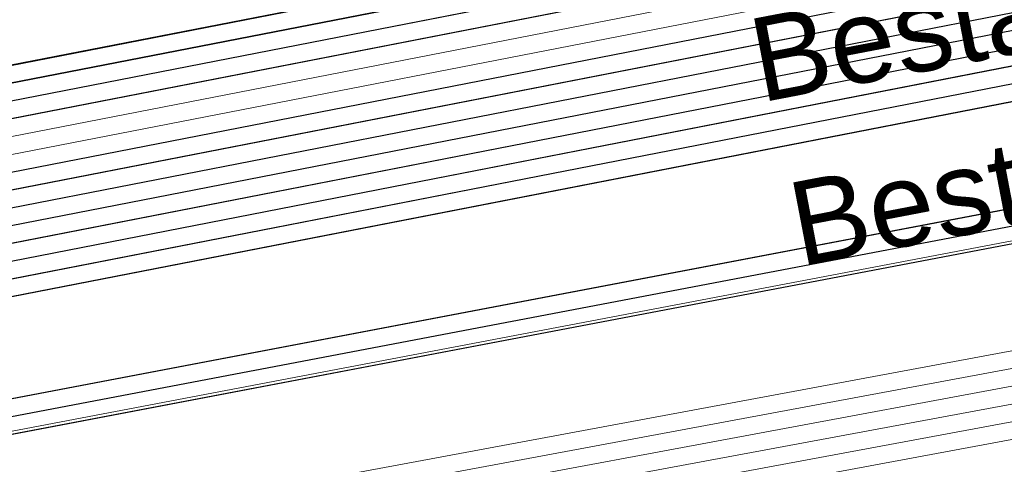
# Model space of a CAD drawing. Header units: metres. Extents: x -502 to 161, y -108 to 174.
# Tile 417 of 656: x -109.01 to -106.19, y -24.93 to -23.66. Entities that reach past the tile are written whole.
import ezdxf

# ---------------------------------------------------------------- set-up
doc = ezdxf.new("R2010")
doc.units = ezdxf.units.M
doc.header["$LTSCALE"] = 0.1
for name, color, linetype in [('BRI31-005.05-5p02-Koordinierung Lageplan 4. BA ZOB West 2022-06-15', 7, 'Continuous'), ('BRI31-005.06-5f07-Koordinierung Lageplan 4. BA ZOB Fernbusbahnh', 7, 'Continuous'), ('BRI32-005.02-5f05-Koordinierung Schemaplan 4 BA ZOB Teilbereich', 7, 'Continuous'), ('BRI32-005.03-5f06-Koordinierung Schemaplan 4 BA ZOB Teilbereich 2 Ost - Bahnhofsallee 2023-01-21', 7, 'Continuous')]:
    doc.layers.add(name, color=color, linetype=linetype)
doc.styles.add('Arial', font='arial.ttf')

msp = doc.modelspace()

# ---------------------------------------------------------------- linework, layer by layer
at = {"layer": 'BRI31-005.05-5p02-Koordinierung Lageplan 4. BA ZOB West 2022-06-15', "color": 190, "linetype": 'Continuous', "lineweight": 35, "true_color": 0x7f00ff, "transparency": 33554687, "flags": 128}
for points in [[(-55.7007, -13.3634), (-59.4327, -13.9934), (-61.4087, -14.3464), (-62.2647, -14.4984), (-62.6667, -14.5974), (-62.8907, -14.7334), (-63.5967, -15.2334), (-64.4177, -15.8004), (-64.8657, -15.8864), (-69.7037, -16.7484), (-75.4637, -17.6884), (-81.7337, -18.6534), (-88.9077, -20.0034), (-93.6827, -20.7334), (-98.9647, -21.6334), (-104.5957, -22.9234), (-121.8907, -26.2934), (-126.8117, -27.2034), (-150.4477, -31.7134), (-157.1307, -33.0134), (-162.7687, -32.1234), (-174.7807, -30.4434), (-178.1477, -29.6134), (-179.1357, -29.4334)], [(-93.6747, -20.7824), (-98.9547, -21.6824), (-104.5847, -22.9724), (-121.8807, -26.3424), (-126.8027, -27.2524), (-150.4387, -31.7624), (-150.7407, -31.8214), (-157.1297, -33.0644), (-162.7757, -32.1724), (-174.7877, -30.4934), (-178.1567, -29.6624), (-179.1357, -29.4844)]]:
    msp.add_lwpolyline(points, dxfattribs=at)
at = {"layer": 'BRI31-005.05-5p02-Koordinierung Lageplan 4. BA ZOB West 2022-06-15', "color": 250, "linetype": 'Continuous', "lineweight": 25, "true_color": 0x333333, "transparency": 33554687, "flags": 128}
for points in [[(-179.1357, -29.7394), (-178.2047, -29.9074), (-176.5237, -30.3244), (-174.8367, -30.8434), (-162.8247, -32.5154), (-157.1227, -33.4214), (-150.6707, -32.1644), (-150.3757, -32.1054), (-126.7397, -27.5954), (-121.8107, -26.6854), (-104.5117, -23.3154), (-93.6067, -21.1744), (-88.8337, -20.4444), (-81.6527, -19.0944), (-75.3827, -18.1294), (-69.6317, -17.1894), (-64.2647, -16.2324), (-63.2977, -15.6984), (-62.6077, -15.0894), (-62.1947, -14.8414), (-59.6597, -14.3864), (-59.3767, -14.3364), (-55.6447, -13.7064)], [(-55.6367, -13.7554), (-59.3687, -14.3854), (-59.6507, -14.4354), (-62.1767, -14.8894), (-62.5777, -15.1304), (-63.2687, -15.7394), (-64.2477, -16.2804), (-69.6237, -17.2384), (-75.3737, -18.1784), (-81.6437, -19.1434), (-88.8257, -20.4934), (-93.5977, -21.2234), (-104.5017, -23.3644), (-121.8007, -26.7344), (-126.7307, -27.6444), (-150.3667, -32.1544), (-150.6607, -32.2134), (-157.1217, -33.4724), (-162.8317, -32.5644), (-174.8437, -30.8934), (-176.5357, -30.3734), (-178.2147, -29.9564), (-179.1357, -29.7904)], [(-55.6287, -13.8044), (-59.3607, -14.4344), (-59.6427, -14.4844), (-62.1587, -14.9374), (-62.5477, -15.1714), (-63.2397, -15.7804), (-64.2307, -16.3284), (-69.6157, -17.2874), (-75.3647, -18.2274), (-81.6347, -19.1924), (-88.8177, -20.5424), (-93.5887, -21.2724), (-104.4917, -23.4134), (-121.7907, -26.7834), (-126.7217, -27.6934), (-150.3577, -32.2034), (-150.6507, -32.2624), (-157.1207, -33.5234), (-162.8387, -32.6134), (-174.8507, -30.9434), (-176.5477, -30.4224), (-178.2247, -30.0054), (-179.1357, -29.8414)], [(-55.6207, -13.8534), (-59.3527, -14.4834), (-59.6277, -14.5324), (-62.1407, -14.9854), (-62.5177, -15.2124), (-63.2107, -15.8214), (-64.2137, -16.3764), (-69.6077, -17.3364), (-75.3557, -18.2764), (-81.6257, -19.2414), (-88.8097, -20.5914), (-93.5797, -21.3214), (-104.4817, -23.4624), (-121.7807, -26.8324), (-126.7127, -27.7424), (-150.3487, -32.2524), (-150.6407, -32.3114), (-157.1197, -33.5744), (-162.8457, -32.6624), (-174.8577, -30.9934), (-176.5597, -30.4714), (-178.2347, -30.0544), (-179.1357, -29.8924)], [(-55.6127, -13.9024), (-59.3447, -14.5324), (-59.6247, -14.5824), (-62.1227, -15.0334), (-62.4877, -15.2534), (-63.1817, -15.8624), (-64.1967, -16.4244), (-69.5997, -17.3854), (-75.3467, -18.3254), (-81.6167, -19.2904), (-88.8017, -20.6404), (-93.5707, -21.3704), (-104.4717, -23.5114), (-121.7707, -26.8814), (-126.7037, -27.7914), (-150.3397, -32.3014), (-150.6307, -32.3604), (-157.1187, -33.6254), (-162.8527, -32.7114), (-174.8647, -31.0434), (-176.5717, -30.5204), (-178.2447, -30.1034), (-179.1357, -29.9434)], [(-55.6047, -13.9514), (-59.3367, -14.5814), (-62.1047, -15.0814), (-62.4577, -15.2944), (-63.1527, -15.9034), (-64.1797, -16.4724), (-69.5917, -17.4344), (-75.3377, -18.3744), (-81.6077, -19.3394), (-88.7937, -20.6894), (-93.5617, -21.4194), (-104.4617, -23.5604), (-121.7607, -26.9304), (-126.6947, -27.8404), (-150.3307, -32.3504), (-150.6207, -32.4094), (-157.1177, -33.6764), (-162.8597, -32.7604), (-174.8717, -31.0934), (-176.5837, -30.5694), (-178.2547, -30.1524), (-179.1357, -29.9944)], [(-56.5667, -14.3244), (-56.9487, -14.6244), (-57.8377, -15.3484), (-58.3257, -15.4954), (-59.9937, -15.7044), (-61.6697, -15.9144), (-63.7887, -16.4534), (-69.5837, -17.4834), (-75.3287, -18.4234), (-81.5687, -19.5644), (-84.6457, -20.1594), (-93.6297, -21.6994), (-104.3877, -23.8594), (-121.7187, -27.1554), (-122.6217, -27.3224), (-126.1537, -27.9814), (-137.6357, -30.1594), (-150.2927, -32.5534), (-151.8867, -32.8594), (-157.0417, -33.8394), (-163.2567, -32.9244), (-174.3647, -31.3244), (-178.3997, -30.6854)], [(-56.5467, -14.3734), (-56.9177, -14.6634), (-57.8137, -15.3934), (-58.3107, -15.5434), (-58.9957, -15.6304), (-59.9877, -15.7544), (-61.6607, -15.9634), (-63.7777, -16.5024), (-69.5757, -17.5324), (-75.3197, -18.4724), (-81.5597, -19.6134), (-84.6367, -20.2084), (-93.6207, -21.7484), (-104.3777, -23.9084), (-121.7097, -27.2044), (-122.6127, -27.3714), (-126.1447, -28.0304), (-137.6267, -30.2084), (-150.2837, -32.6024), (-151.8777, -32.9084), (-157.0407, -33.8904), (-163.2637, -32.9734), (-174.3717, -31.3734), (-178.4067, -30.7344)], [(-56.5277, -14.4214), (-56.8867, -14.7024), (-57.7897, -15.4384), (-58.2967, -15.5914), (-58.9897, -15.6804), (-59.9817, -15.8044), (-61.6517, -16.0124), (-63.7667, -16.5514), (-69.5677, -17.5814), (-75.3107, -18.5214), (-81.5507, -19.6624), (-84.6277, -20.2574), (-93.6117, -21.7974), (-104.3677, -23.9574), (-121.7007, -27.2534), (-122.6037, -27.4204), (-126.1357, -28.0794), (-137.6177, -30.2574), (-150.2747, -32.6514), (-151.8687, -32.9574), (-154.1107, -33.3844)], [(-62.5057, -14.9114), (-62.7017, -15.0274), (-63.4007, -15.5204), (-64.2987, -16.1364), (-69.6477, -17.0914), (-75.4007, -18.0314), (-81.6707, -18.9964), (-88.8497, -20.3464), (-93.6247, -21.0764), (-104.5317, -23.2174), (-121.8307, -26.5874), (-126.7577, -27.4974), (-150.3937, -32.0074), (-150.6907, -32.0664), (-157.1247, -33.3194), (-162.8107, -32.4174), (-174.8227, -30.7434), (-176.4997, -30.2264), (-178.1847, -29.8094), (-179.1357, -29.6374)], [(-62.4797, -14.9544), (-62.6747, -15.0694), (-63.3727, -15.5614), (-64.2817, -16.1844), (-69.6397, -17.1404), (-75.3917, -18.0804), (-81.6617, -19.0454), (-88.8417, -20.3954), (-93.6157, -21.1254), (-104.5217, -23.2664), (-121.8207, -26.6364), (-126.7487, -27.5464), (-150.3847, -32.0564), (-150.6807, -32.1154), (-157.1237, -33.3704), (-162.8177, -32.4664), (-174.8297, -30.7934), (-176.5117, -30.2754), (-178.1947, -29.8584), (-179.1357, -29.6884)], [(-93.6667, -20.8314), (-98.9447, -21.7314), (-104.5737, -23.0214), (-121.8707, -26.3914), (-126.7937, -27.3014), (-150.4297, -31.8114), (-150.7307, -31.8704), (-157.1287, -33.1154), (-162.7827, -32.2214), (-174.7947, -30.5434), (-178.1657, -29.7114), (-179.1357, -29.5354)], [(-93.6587, -20.8804), (-98.9347, -21.7804), (-104.5627, -23.0704), (-121.8607, -26.4404), (-126.7847, -27.3504), (-150.4207, -31.8604), (-150.7207, -31.9194), (-157.1277, -33.1664), (-162.7897, -32.2704), (-174.8017, -30.5934), (-178.1747, -29.7604), (-179.1357, -29.5864)]]:
    msp.add_lwpolyline(points, dxfattribs=at)
at = {"layer": 'BRI31-005.05-5p02-Koordinierung Lageplan 4. BA ZOB West 2022-06-15', "color": 7, "linetype": 'Continuous', "lineweight": 13, "transparency": 33554687, "flags": 128}
for points in [[(-61.4667, -16.5364), (-61.8967, -16.5874), (-64.8047, -17.0724), (-67.0677, -17.3534), (-81.2107, -19.8354), (-82.4137, -20.0454), (-83.9977, -20.3754), (-88.8717, -21.3944), (-93.5607, -22.0544), (-96.7847, -22.7254), (-98.7487, -23.1054), (-104.2927, -24.2564), (-104.8637, -24.3634), (-122.5617, -27.6464), (-126.0927, -28.3114), (-137.5747, -30.4814), (-151.2867, -33.0514), (-152.1117, -33.2054), (-156.9627, -34.1054), (-163.4867, -33.2114), (-174.4007, -31.5814), (-178.4277, -30.8814)], [(-61.4607, -16.5864), (-61.8897, -16.6374), (-64.7977, -17.1214), (-67.0607, -17.4024), (-81.2017, -19.8844), (-82.4047, -20.0944), (-83.9877, -20.4244), (-88.8627, -21.4434), (-93.5517, -22.1034), (-96.7747, -22.7744), (-98.7387, -23.1544), (-104.2827, -24.3054), (-104.8547, -24.4124), (-122.5527, -27.6954), (-126.0837, -28.3604), (-137.5657, -30.5304), (-151.2777, -33.1004), (-152.1027, -33.2544), (-156.9617, -34.1564), (-163.4937, -33.2604), (-174.4077, -31.6304), (-178.4347, -30.9304)], [(-178.4417, -30.9794), (-174.4147, -31.6794), (-163.5007, -33.3094), (-156.9607, -34.2074), (-152.0937, -33.3034), (-151.2687, -33.1494), (-137.5567, -30.5794), (-126.0747, -28.4094), (-122.5437, -27.7444), (-104.8457, -24.4614), (-104.2727, -24.3544), (-98.7287, -23.2034), (-96.7647, -22.8234), (-93.5427, -22.1524), (-88.8537, -21.4924), (-83.9777, -20.4734), (-82.3957, -20.1434), (-81.1927, -19.9334), (-67.0537, -17.4514), (-64.7907, -17.1704), (-61.8827, -16.6874), (-61.4547, -16.6364)], [(-61.4487, -16.6864), (-61.8757, -16.7374), (-64.7837, -17.2194), (-67.0467, -17.5004), (-81.1837, -19.9824), (-82.3867, -20.1924), (-83.9677, -20.5224), (-88.8447, -21.5414), (-93.5337, -22.2014), (-96.7547, -22.8724), (-98.7187, -23.2524), (-104.2627, -24.4034), (-104.8367, -24.5104), (-122.5347, -27.7934), (-126.0657, -28.4584), (-137.5477, -30.6284), (-151.2597, -33.1984), (-152.0847, -33.3524), (-156.9597, -34.2584), (-163.5077, -33.3584), (-174.4217, -31.7284), (-178.4487, -31.0284)], [(-178.4557, -31.0774), (-174.4287, -31.7774), (-163.5147, -33.4074), (-156.9587, -34.3094), (-152.0757, -33.4014), (-151.2507, -33.2474), (-137.5387, -30.6774), (-126.0567, -28.5074), (-122.5257, -27.8424), (-104.8277, -24.5594), (-104.2527, -24.4524), (-98.7087, -23.3014), (-96.7447, -22.9214), (-93.5247, -22.2504), (-88.8357, -21.5904), (-83.9577, -20.5714), (-82.3777, -20.2414), (-81.1747, -20.0314), (-67.0397, -17.5494), (-64.7767, -17.2684), (-61.8687, -16.7874), (-61.4427, -16.7364)], [(-178.4627, -31.1264), (-174.4357, -31.8264), (-163.5217, -33.4564), (-156.9577, -34.3604), (-152.0667, -33.4504), (-151.2417, -33.2964), (-137.5297, -30.7264), (-126.0477, -28.5564), (-122.5167, -27.8914), (-104.8187, -24.6084), (-104.2427, -24.5014), (-98.6987, -23.3504), (-96.7347, -22.9704), (-93.5157, -22.2994), (-88.8267, -21.6394), (-83.9477, -20.6204), (-82.3687, -20.2904), (-81.1657, -20.0804), (-67.0327, -17.5984), (-64.7697, -17.3174), (-61.8617, -16.8374), (-61.4367, -16.7864)]]:
    msp.add_lwpolyline(points, dxfattribs=at)
at = {"layer": 'BRI31-005.05-5p02-Koordinierung Lageplan 4. BA ZOB West 2022-06-15', "color": 116, "linetype": 'Continuous', "lineweight": 13, "true_color": 0x007f3f, "transparency": 33554687, "flags": 128}
for points in [[(-150.4307, -31.8114), (-126.7937, -27.3014), (-121.8697, -26.3914), (-104.5727, -23.0214), (-98.8977, -21.7234), (-93.6667, -20.8304)], [(-150.4217, -31.8604), (-126.7847, -27.3504), (-121.8597, -26.4404), (-104.5617, -23.0704), (-98.9347, -21.7804), (-93.6587, -20.8794)], [(-93.6347, -21.0284), (-98.8577, -21.9194), (-104.5307, -23.2174), (-121.8317, -26.5874), (-126.7577, -27.4974), (-150.3927, -32.0074)], [(-93.6267, -21.0774), (-98.8947, -21.9764), (-104.5197, -23.2664), (-121.8217, -26.6364), (-126.7487, -27.5464), (-150.3837, -32.0564)]]:
    msp.add_lwpolyline(points, dxfattribs=at)
at = {"layer": 'BRI31-005.05-5p02-Koordinierung Lageplan 4. BA ZOB West 2022-06-15', "color": 251, "linetype": 'Continuous', "lineweight": 13, "true_color": 0x5b5b5b, "transparency": 33554687, "flags": 128}
for points in [[(-93.6507, -20.9294), (-98.8777, -21.8214), (-104.5517, -23.1194), (-121.8507, -26.4894), (-126.7757, -27.3994), (-150.4117, -31.9094), (-150.7107, -31.9684), (-157.1267, -33.2174), (-162.7967, -32.3194), (-174.8087, -30.6434), (-176.5547, -29.7624), (-176.4667, -28.8414), (-176.3907, -28.5144)], [(-93.6427, -20.9784), (-98.9147, -21.8784), (-104.5407, -23.1684), (-121.8407, -26.5384), (-126.7667, -27.4484), (-150.4027, -31.9584), (-150.7007, -32.0174), (-157.1257, -33.2684), (-162.8037, -32.3684), (-174.8157, -30.6934), (-176.6607, -29.8214), (-176.5657, -28.8254), (-176.4877, -28.4914)]]:
    msp.add_lwpolyline(points, dxfattribs=at)
at = {"layer": 'BRI31-005.05-5p02-Koordinierung Lageplan 4. BA ZOB West 2022-06-15', "color": 35, "linetype": 'Continuous', "lineweight": 13, "true_color": 0x99724c, "transparency": 33554687, "flags": 128}
msp.add_lwpolyline([(-93.6127, -21.7884), (-104.3697, -23.9484), (-121.7017, -27.2444), (-122.6047, -27.4114), (-126.1367, -28.0704), (-137.6187, -30.2484), (-150.2757, -32.6424), (-151.8707, -32.9484), (-154.1167, -33.3754), (-154.2567, -33.5434), (-154.3317, -33.7634), (-154.1997, -34.4534), (-153.5657, -37.8804), (-153.2087, -40.8104), (-153.0367, -41.2454), (-151.5157, -44.7774), (-150.4287, -47.2014), (-149.9687, -47.5874), (-147.5347, -48.6044)], dxfattribs=at)
at = {"layer": 'BRI31-005.06-5f07-Koordinierung Lageplan 4. BA ZOB Fernbusbahnh', "color": 190, "linetype": 'Continuous', "lineweight": 30, "true_color": 0x7f00ff, "transparency": 33554687, "flags": 128}
for points in [[(-55.7007, -13.3634), (-59.4327, -13.9934), (-61.4087, -14.3464), (-62.2647, -14.4984), (-62.6667, -14.5974), (-62.8907, -14.7334), (-63.5967, -15.2334), (-64.4177, -15.8004), (-64.8657, -15.8864), (-69.7037, -16.7484), (-75.4637, -17.6884), (-81.7337, -18.6534), (-88.9077, -20.0034), (-93.6827, -20.7334), (-98.9647, -21.6334), (-104.5957, -22.9234), (-121.8907, -26.2934), (-126.8117, -27.2034), (-150.4477, -31.7134), (-157.1307, -33.0134), (-162.7687, -32.1234), (-174.7807, -30.4434), (-178.1477, -29.6134), (-179.1357, -29.4334)], [(-93.6747, -20.7824), (-98.9547, -21.6824), (-104.5847, -22.9724), (-121.8807, -26.3424), (-126.8027, -27.2524), (-150.4387, -31.7624), (-150.7407, -31.8214), (-157.1297, -33.0644), (-162.7757, -32.1724), (-174.7877, -30.4934), (-178.1567, -29.6624), (-179.1357, -29.4844)]]:
    msp.add_lwpolyline(points, dxfattribs=at)
at = {"layer": 'BRI31-005.06-5f07-Koordinierung Lageplan 4. BA ZOB Fernbusbahnh', "color": 250, "linetype": 'Continuous', "lineweight": 20, "true_color": 0x333333, "transparency": 33554687, "flags": 128}
for points in [[(-179.1357, -29.7394), (-178.2047, -29.9074), (-176.5237, -30.3244), (-174.8367, -30.8434), (-162.8247, -32.5154), (-157.1227, -33.4214), (-150.6707, -32.1644), (-150.3757, -32.1054), (-126.7397, -27.5954), (-121.8107, -26.6854), (-104.5117, -23.3154), (-93.6067, -21.1744), (-88.8337, -20.4444), (-81.6527, -19.0944), (-75.3827, -18.1294), (-69.6317, -17.1894), (-64.2647, -16.2324), (-63.2977, -15.6984), (-62.6077, -15.0894), (-62.1947, -14.8414), (-59.6597, -14.3864), (-59.3767, -14.3364), (-55.6447, -13.7064)], [(-55.6367, -13.7554), (-59.3687, -14.3854), (-59.6507, -14.4354), (-62.1767, -14.8894), (-62.5777, -15.1304), (-63.2687, -15.7394), (-64.2477, -16.2804), (-69.6237, -17.2384), (-75.3737, -18.1784), (-81.6437, -19.1434), (-88.8257, -20.4934), (-93.5977, -21.2234), (-104.5017, -23.3644), (-121.8007, -26.7344), (-126.7307, -27.6444), (-150.3667, -32.1544), (-150.6607, -32.2134), (-157.1217, -33.4724), (-162.8317, -32.5644), (-174.8437, -30.8934), (-176.5357, -30.3734), (-178.2147, -29.9564), (-179.1357, -29.7904)], [(-55.6287, -13.8044), (-59.3607, -14.4344), (-59.6427, -14.4844), (-62.1587, -14.9374), (-62.5477, -15.1714), (-63.2397, -15.7804), (-64.2307, -16.3284), (-69.6157, -17.2874), (-75.3647, -18.2274), (-81.6347, -19.1924), (-88.8177, -20.5424), (-93.5887, -21.2724), (-104.4917, -23.4134), (-121.7907, -26.7834), (-126.7217, -27.6934), (-150.3577, -32.2034), (-150.6507, -32.2624), (-157.1207, -33.5234), (-162.8387, -32.6134), (-174.8507, -30.9434), (-176.5477, -30.4224), (-178.2247, -30.0054), (-179.1357, -29.8414)], [(-55.6207, -13.8534), (-59.3527, -14.4834), (-59.6277, -14.5324), (-62.1407, -14.9854), (-62.5177, -15.2124), (-63.2107, -15.8214), (-64.2137, -16.3764), (-69.6077, -17.3364), (-75.3557, -18.2764), (-81.6257, -19.2414), (-88.8097, -20.5914), (-93.5797, -21.3214), (-104.4817, -23.4624), (-121.7807, -26.8324), (-126.7127, -27.7424), (-150.3487, -32.2524), (-150.6407, -32.3114), (-157.1197, -33.5744), (-162.8457, -32.6624), (-174.8577, -30.9934), (-176.5597, -30.4714), (-178.2347, -30.0544), (-179.1357, -29.8924)], [(-55.6127, -13.9024), (-59.3447, -14.5324), (-59.6247, -14.5824), (-62.1227, -15.0334), (-62.4877, -15.2534), (-63.1817, -15.8624), (-64.1967, -16.4244), (-69.5997, -17.3854), (-75.3467, -18.3254), (-81.6167, -19.2904), (-88.8017, -20.6404), (-93.5707, -21.3704), (-104.4717, -23.5114), (-121.7707, -26.8814), (-126.7037, -27.7914), (-150.3397, -32.3014), (-150.6307, -32.3604), (-157.1187, -33.6254), (-162.8527, -32.7114), (-174.8647, -31.0434), (-176.5717, -30.5204), (-178.2447, -30.1034), (-179.1357, -29.9434)], [(-55.6047, -13.9514), (-59.3367, -14.5814), (-62.1047, -15.0814), (-62.4577, -15.2944), (-63.1527, -15.9034), (-64.1797, -16.4724), (-69.5917, -17.4344), (-75.3377, -18.3744), (-81.6077, -19.3394), (-88.7937, -20.6894), (-93.5617, -21.4194), (-104.4617, -23.5604), (-121.7607, -26.9304), (-126.6947, -27.8404), (-150.3307, -32.3504), (-150.6207, -32.4094), (-157.1177, -33.6764), (-162.8597, -32.7604), (-174.8717, -31.0934), (-176.5837, -30.5694), (-178.2547, -30.1524), (-179.1357, -29.9944)], [(-56.5667, -14.3244), (-56.9487, -14.6244), (-57.8377, -15.3484), (-58.3257, -15.4954), (-59.9937, -15.7044), (-61.6697, -15.9144), (-63.7887, -16.4534), (-69.5837, -17.4834), (-75.3287, -18.4234), (-81.5687, -19.5644), (-84.6457, -20.1594), (-93.6297, -21.6994), (-104.3877, -23.8594), (-121.7187, -27.1554), (-122.6217, -27.3224), (-126.1537, -27.9814), (-137.6357, -30.1594), (-150.2927, -32.5534), (-151.8867, -32.8594), (-157.0417, -33.8394), (-163.2567, -32.9244), (-174.3647, -31.3244), (-178.3997, -30.6854)], [(-56.5467, -14.3734), (-56.9177, -14.6634), (-57.8137, -15.3934), (-58.3107, -15.5434), (-58.9957, -15.6304), (-59.9877, -15.7544), (-61.6607, -15.9634), (-63.7777, -16.5024), (-69.5757, -17.5324), (-75.3197, -18.4724), (-81.5597, -19.6134), (-84.6367, -20.2084), (-93.6207, -21.7484), (-104.3777, -23.9084), (-121.7097, -27.2044), (-122.6127, -27.3714), (-126.1447, -28.0304), (-137.6267, -30.2084), (-150.2837, -32.6024), (-151.8777, -32.9084), (-157.0407, -33.8904), (-163.2637, -32.9734), (-174.3717, -31.3734), (-178.4067, -30.7344)], [(-62.5057, -14.9114), (-62.7017, -15.0274), (-63.4007, -15.5204), (-64.2987, -16.1364), (-69.6477, -17.0914), (-75.4007, -18.0314), (-81.6707, -18.9964), (-88.8497, -20.3464), (-93.6247, -21.0764), (-104.5317, -23.2174), (-121.8307, -26.5874), (-126.7577, -27.4974), (-150.3937, -32.0074), (-150.6907, -32.0664), (-157.1247, -33.3194), (-162.8107, -32.4174), (-174.8227, -30.7434), (-176.4997, -30.2264), (-178.1847, -29.8094), (-179.1357, -29.6374)], [(-62.4797, -14.9544), (-62.6747, -15.0694), (-63.3727, -15.5614), (-64.2817, -16.1844), (-69.6397, -17.1404), (-75.3917, -18.0804), (-81.6617, -19.0454), (-88.8417, -20.3954), (-93.6157, -21.1254), (-104.5217, -23.2664), (-121.8207, -26.6364), (-126.7487, -27.5464), (-150.3847, -32.0564), (-150.6807, -32.1154), (-157.1237, -33.3704), (-162.8177, -32.4664), (-174.8297, -30.7934), (-176.5117, -30.2754), (-178.1947, -29.8584), (-179.1357, -29.6884)], [(-93.6667, -20.8314), (-98.9447, -21.7314), (-104.5737, -23.0214), (-121.8707, -26.3914), (-126.7937, -27.3014), (-150.4297, -31.8114), (-150.7307, -31.8704), (-157.1287, -33.1154), (-162.7827, -32.2214), (-174.7947, -30.5434), (-178.1657, -29.7114), (-179.1357, -29.5354)], [(-93.6587, -20.8804), (-98.9347, -21.7804), (-104.5627, -23.0704), (-121.8607, -26.4404), (-126.7847, -27.3504), (-150.4207, -31.8604), (-150.7207, -31.9194), (-157.1277, -33.1664), (-162.7897, -32.2704), (-174.8017, -30.5934), (-178.1747, -29.7604), (-179.1357, -29.5864)]]:
    msp.add_lwpolyline(points, dxfattribs=at)
at = {"layer": 'BRI31-005.06-5f07-Koordinierung Lageplan 4. BA ZOB Fernbusbahnh', "color": 7, "linetype": 'Continuous', "lineweight": 9, "transparency": 33554687, "flags": 128}
for points in [[(-61.4667, -16.5364), (-61.8967, -16.5874), (-64.8047, -17.0724), (-67.0677, -17.3534), (-81.2107, -19.8354), (-82.4137, -20.0454), (-83.9977, -20.3754), (-88.8717, -21.3944), (-93.5607, -22.0544), (-96.7847, -22.7254), (-98.7487, -23.1054), (-104.2927, -24.2564), (-104.8637, -24.3634), (-122.5617, -27.6464), (-126.0927, -28.3114), (-137.5747, -30.4814), (-151.2867, -33.0514), (-152.1117, -33.2054), (-156.9627, -34.1054), (-163.4867, -33.2114), (-174.4007, -31.5814), (-178.4277, -30.8814)], [(-61.4607, -16.5864), (-61.8897, -16.6374), (-64.7977, -17.1214), (-67.0607, -17.4024), (-81.2017, -19.8844), (-82.4047, -20.0944), (-83.9877, -20.4244), (-88.8627, -21.4434), (-93.5517, -22.1034), (-96.7747, -22.7744), (-98.7387, -23.1544), (-104.2827, -24.3054), (-104.8547, -24.4124), (-122.5527, -27.6954), (-126.0837, -28.3604), (-137.5657, -30.5304), (-151.2777, -33.1004), (-152.1027, -33.2544), (-156.9617, -34.1564), (-163.4937, -33.2604), (-174.4077, -31.6304), (-178.4347, -30.9304)], [(-178.4417, -30.9794), (-174.4147, -31.6794), (-163.5007, -33.3094), (-156.9607, -34.2074), (-152.0937, -33.3034), (-151.2687, -33.1494), (-137.5567, -30.5794), (-126.0747, -28.4094), (-122.5437, -27.7444), (-104.8457, -24.4614), (-104.2727, -24.3544), (-98.7287, -23.2034), (-96.7647, -22.8234), (-93.5427, -22.1524), (-88.8537, -21.4924), (-83.9777, -20.4734), (-82.3957, -20.1434), (-81.1927, -19.9334), (-67.0537, -17.4514), (-64.7907, -17.1704), (-61.8827, -16.6874), (-61.4547, -16.6364)], [(-61.4487, -16.6864), (-61.8757, -16.7374), (-64.7837, -17.2194), (-67.0467, -17.5004), (-81.1837, -19.9824), (-82.3867, -20.1924), (-83.9677, -20.5224), (-88.8447, -21.5414), (-93.5337, -22.2014), (-96.7547, -22.8724), (-98.7187, -23.2524), (-104.2627, -24.4034), (-104.8367, -24.5104), (-122.5347, -27.7934), (-126.0657, -28.4584), (-137.5477, -30.6284), (-151.2597, -33.1984), (-152.0847, -33.3524), (-156.9597, -34.2584), (-163.5077, -33.3584), (-174.4217, -31.7284), (-178.4487, -31.0284)], [(-178.4557, -31.0774), (-174.4287, -31.7774), (-163.5147, -33.4074), (-156.9587, -34.3094), (-152.0757, -33.4014), (-151.2507, -33.2474), (-137.5387, -30.6774), (-126.0567, -28.5074), (-122.5257, -27.8424), (-104.8277, -24.5594), (-104.2527, -24.4524), (-98.7087, -23.3014), (-96.7447, -22.9214), (-93.5247, -22.2504), (-88.8357, -21.5904), (-83.9577, -20.5714), (-82.3777, -20.2414), (-81.1747, -20.0314), (-67.0397, -17.5494), (-64.7767, -17.2684), (-61.8687, -16.7874), (-61.4427, -16.7364)], [(-178.4627, -31.1264), (-174.4357, -31.8264), (-163.5217, -33.4564), (-156.9577, -34.3604), (-152.0667, -33.4504), (-151.2417, -33.2964), (-137.5297, -30.7264), (-126.0477, -28.5564), (-122.5167, -27.8914), (-104.8187, -24.6084), (-104.2427, -24.5014), (-98.6987, -23.3504), (-96.7347, -22.9704), (-93.5157, -22.2994), (-88.8267, -21.6394), (-83.9477, -20.6204), (-82.3687, -20.2904), (-81.1657, -20.0804), (-67.0327, -17.5984), (-64.7697, -17.3174), (-61.8617, -16.8374), (-61.4367, -16.7864)]]:
    msp.add_lwpolyline(points, dxfattribs=at)
at = {"layer": 'BRI32-005.02-5f05-Koordinierung Schemaplan 4 BA ZOB Teilbereich', "color": 190, "linetype": 'Continuous', "lineweight": 35, "true_color": 0x7f00ff, "transparency": 33554687, "flags": 128}
for points in [[(-55.7007, -13.3634), (-59.4327, -13.9934), (-61.4087, -14.3464), (-62.2647, -14.4984), (-62.6667, -14.5974), (-62.8907, -14.7334), (-63.5967, -15.2334), (-64.4177, -15.8004), (-64.8657, -15.8864), (-69.7037, -16.7484), (-75.4637, -17.6884), (-81.7337, -18.6534), (-88.9077, -20.0034), (-93.6827, -20.7334), (-98.9647, -21.6334), (-104.5957, -22.9234), (-121.8907, -26.2934), (-126.8117, -27.2034), (-150.4477, -31.7134), (-157.1307, -33.0134), (-162.7687, -32.1234), (-174.7807, -30.4434), (-178.1477, -29.6134), (-179.1357, -29.4334)], [(-93.6747, -20.7824), (-98.9547, -21.6824), (-104.5847, -22.9724), (-121.8807, -26.3424), (-126.8027, -27.2524), (-150.4387, -31.7624), (-150.7407, -31.8214), (-157.1297, -33.0644), (-162.7757, -32.1724), (-174.7877, -30.4934), (-178.1567, -29.6624), (-179.1357, -29.4844)]]:
    msp.add_lwpolyline(points, dxfattribs=at)
at = {"layer": 'BRI32-005.02-5f05-Koordinierung Schemaplan 4 BA ZOB Teilbereich', "color": 250, "linetype": 'Continuous', "lineweight": 25, "true_color": 0x333333, "transparency": 33554687, "flags": 128}
for points in [[(-179.1357, -29.7394), (-178.2047, -29.9074), (-176.5237, -30.3244), (-174.8367, -30.8434), (-162.8247, -32.5154), (-157.1227, -33.4214), (-150.6707, -32.1644), (-150.3757, -32.1054), (-126.7397, -27.5954), (-121.8107, -26.6854), (-104.5117, -23.3154), (-93.6067, -21.1744), (-88.8337, -20.4444), (-81.6527, -19.0944), (-75.3827, -18.1294), (-69.6317, -17.1894), (-64.2647, -16.2324), (-63.2977, -15.6984), (-62.6077, -15.0894), (-62.1947, -14.8414), (-59.6597, -14.3864), (-59.3767, -14.3364), (-55.6447, -13.7064)], [(-55.6367, -13.7554), (-59.3687, -14.3854), (-59.6507, -14.4354), (-62.1767, -14.8894), (-62.5777, -15.1304), (-63.2687, -15.7394), (-64.2477, -16.2804), (-69.6237, -17.2384), (-75.3737, -18.1784), (-81.6437, -19.1434), (-88.8257, -20.4934), (-93.5977, -21.2234), (-104.5017, -23.3644), (-121.8007, -26.7344), (-126.7307, -27.6444), (-150.3667, -32.1544), (-150.6607, -32.2134), (-157.1217, -33.4724), (-162.8317, -32.5644), (-174.8437, -30.8934), (-176.5357, -30.3734), (-178.2147, -29.9564), (-179.1357, -29.7904)], [(-55.6287, -13.8044), (-59.3607, -14.4344), (-59.6427, -14.4844), (-62.1587, -14.9374), (-62.5477, -15.1714), (-63.2397, -15.7804), (-64.2307, -16.3284), (-69.6157, -17.2874), (-75.3647, -18.2274), (-81.6347, -19.1924), (-88.8177, -20.5424), (-93.5887, -21.2724), (-104.4917, -23.4134), (-121.7907, -26.7834), (-126.7217, -27.6934), (-150.3577, -32.2034), (-150.6507, -32.2624), (-157.1207, -33.5234), (-162.8387, -32.6134), (-174.8507, -30.9434), (-176.5477, -30.4224), (-178.2247, -30.0054), (-179.1357, -29.8414)], [(-55.6207, -13.8534), (-59.3527, -14.4834), (-59.6277, -14.5324), (-62.1407, -14.9854), (-62.5177, -15.2124), (-63.2107, -15.8214), (-64.2137, -16.3764), (-69.6077, -17.3364), (-75.3557, -18.2764), (-81.6257, -19.2414), (-88.8097, -20.5914), (-93.5797, -21.3214), (-104.4817, -23.4624), (-121.7807, -26.8324), (-126.7127, -27.7424), (-150.3487, -32.2524), (-150.6407, -32.3114), (-157.1197, -33.5744), (-162.8457, -32.6624), (-174.8577, -30.9934), (-176.5597, -30.4714), (-178.2347, -30.0544), (-179.1357, -29.8924)], [(-55.6127, -13.9024), (-59.3447, -14.5324), (-59.6247, -14.5824), (-62.1227, -15.0334), (-62.4877, -15.2534), (-63.1817, -15.8624), (-64.1967, -16.4244), (-69.5997, -17.3854), (-75.3467, -18.3254), (-81.6167, -19.2904), (-88.8017, -20.6404), (-93.5707, -21.3704), (-104.4717, -23.5114), (-121.7707, -26.8814), (-126.7037, -27.7914), (-150.3397, -32.3014), (-150.6307, -32.3604), (-157.1187, -33.6254), (-162.8527, -32.7114), (-174.8647, -31.0434), (-176.5717, -30.5204), (-178.2447, -30.1034), (-179.1357, -29.9434)], [(-55.6047, -13.9514), (-59.3367, -14.5814), (-62.1047, -15.0814), (-62.4577, -15.2944), (-63.1527, -15.9034), (-64.1797, -16.4724), (-69.5917, -17.4344), (-75.3377, -18.3744), (-81.6077, -19.3394), (-88.7937, -20.6894), (-93.5617, -21.4194), (-104.4617, -23.5604), (-121.7607, -26.9304), (-126.6947, -27.8404), (-150.3307, -32.3504), (-150.6207, -32.4094), (-157.1177, -33.6764), (-162.8597, -32.7604), (-174.8717, -31.0934), (-176.5837, -30.5694), (-178.2547, -30.1524), (-179.1357, -29.9944)], [(-56.5667, -14.3244), (-56.9487, -14.6244), (-57.8377, -15.3484), (-58.3257, -15.4954), (-59.9937, -15.7044), (-61.6697, -15.9144), (-63.7887, -16.4534), (-69.5837, -17.4834), (-75.3287, -18.4234), (-81.5687, -19.5644), (-84.6457, -20.1594), (-93.6297, -21.6994), (-104.3877, -23.8594), (-121.7187, -27.1554), (-122.6217, -27.3224), (-126.1537, -27.9814), (-137.6357, -30.1594), (-150.2927, -32.5534), (-151.8867, -32.8594), (-157.0417, -33.8394), (-163.2567, -32.9244), (-174.3647, -31.3244), (-178.3997, -30.6854)], [(-56.5467, -14.3734), (-56.9177, -14.6634), (-57.8137, -15.3934), (-58.3107, -15.5434), (-58.9957, -15.6304), (-59.9877, -15.7544), (-61.6607, -15.9634), (-63.7777, -16.5024), (-69.5757, -17.5324), (-75.3197, -18.4724), (-81.5597, -19.6134), (-84.6367, -20.2084), (-93.6207, -21.7484), (-104.3777, -23.9084), (-121.7097, -27.2044), (-122.6127, -27.3714), (-126.1447, -28.0304), (-137.6267, -30.2084), (-150.2837, -32.6024), (-151.8777, -32.9084), (-157.0407, -33.8904), (-163.2637, -32.9734), (-174.3717, -31.3734), (-178.4067, -30.7344)], [(-56.5277, -14.4214), (-56.8867, -14.7024), (-57.7897, -15.4384), (-58.2967, -15.5914), (-58.9897, -15.6804), (-59.9817, -15.8044), (-61.6517, -16.0124), (-63.7667, -16.5514), (-69.5677, -17.5814), (-75.3107, -18.5214), (-81.5507, -19.6624), (-84.6277, -20.2574), (-93.6117, -21.7974), (-104.3677, -23.9574), (-121.7007, -27.2534), (-122.6037, -27.4204), (-126.1357, -28.0794), (-137.6177, -30.2574), (-150.2747, -32.6514), (-151.8687, -32.9574), (-154.1107, -33.3844)], [(-93.6667, -20.8314), (-98.9447, -21.7314), (-104.5737, -23.0214), (-121.8707, -26.3914), (-126.7937, -27.3014), (-150.4297, -31.8114), (-150.7307, -31.8704), (-157.1287, -33.1154), (-162.7827, -32.2214), (-174.7947, -30.5434), (-178.1657, -29.7114), (-179.1357, -29.5354)], [(-93.6587, -20.8804), (-98.9347, -21.7804), (-104.5627, -23.0704), (-121.8607, -26.4404), (-126.7847, -27.3504), (-150.4207, -31.8604), (-150.7207, -31.9194), (-157.1277, -33.1664), (-162.7897, -32.2704), (-174.8017, -30.5934), (-178.1747, -29.7604), (-179.1357, -29.5864)]]:
    msp.add_lwpolyline(points, dxfattribs=at)
at = {"layer": 'BRI32-005.02-5f05-Koordinierung Schemaplan 4 BA ZOB Teilbereich', "color": 116, "linetype": 'Continuous', "lineweight": 13, "true_color": 0x007f3f, "transparency": 33554687, "flags": 128}
for points in [[(-150.4307, -31.8114), (-126.7937, -27.3014), (-121.8697, -26.3914), (-104.5727, -23.0214), (-98.8977, -21.7234), (-93.6667, -20.8304)], [(-150.4217, -31.8604), (-126.7847, -27.3504), (-121.8597, -26.4404), (-104.5617, -23.0704), (-98.9347, -21.7804), (-93.6587, -20.8794)], [(-93.6347, -21.0284), (-98.8577, -21.9194), (-104.5307, -23.2174), (-121.8317, -26.5874), (-126.7577, -27.4974), (-150.3927, -32.0074)], [(-93.6267, -21.0774), (-98.8947, -21.9764), (-104.5197, -23.2664), (-121.8217, -26.6364), (-126.7487, -27.5464), (-150.3837, -32.0564)]]:
    msp.add_lwpolyline(points, dxfattribs=at)
at = {"layer": 'BRI32-005.02-5f05-Koordinierung Schemaplan 4 BA ZOB Teilbereich', "color": 251, "linetype": 'Continuous', "lineweight": 13, "true_color": 0x5b5b5b, "transparency": 33554687, "flags": 128}
for points in [[(-93.6507, -20.9294), (-98.8777, -21.8214), (-104.5517, -23.1194), (-121.8507, -26.4894), (-126.7757, -27.3994), (-150.4117, -31.9094), (-150.7107, -31.9684), (-157.1267, -33.2174), (-162.7967, -32.3194), (-174.8087, -30.6434), (-176.5547, -29.7624), (-176.4667, -28.8414), (-176.3907, -28.5144)], [(-93.6427, -20.9784), (-98.9147, -21.8784), (-104.5407, -23.1684), (-121.8407, -26.5384), (-126.7667, -27.4484), (-150.4027, -31.9584), (-150.7007, -32.0174), (-157.1257, -33.2684), (-162.8037, -32.3684), (-174.8157, -30.6934), (-176.6607, -29.8214), (-176.5657, -28.8254), (-176.4877, -28.4914)]]:
    msp.add_lwpolyline(points, dxfattribs=at)
at = {"layer": 'BRI32-005.02-5f05-Koordinierung Schemaplan 4 BA ZOB Teilbereich', "color": 35, "linetype": 'Continuous', "lineweight": 13, "true_color": 0x99724c, "transparency": 33554687, "flags": 128}
msp.add_lwpolyline([(-93.6127, -21.7884), (-104.3697, -23.9484), (-121.7017, -27.2444), (-122.6047, -27.4114), (-126.1367, -28.0704), (-137.6187, -30.2484), (-150.2757, -32.6424), (-151.8707, -32.9484), (-154.1167, -33.3754), (-154.2567, -33.5434), (-154.3317, -33.7634), (-154.1997, -34.4534), (-153.5657, -37.8804), (-153.2087, -40.8104), (-153.0367, -41.2454), (-151.5157, -44.7774), (-150.4287, -47.2014), (-149.9687, -47.5874), (-147.5347, -48.6044)], dxfattribs=at)
at = {"layer": 'BRI32-005.03-5f06-Koordinierung Schemaplan 4 BA ZOB Teilbereich 2 Ost - Bahnhofsallee 2023-01-21', "color": 190, "linetype": 'Continuous', "lineweight": 30, "true_color": 0x7f00ff, "transparency": 33554687, "flags": 128}
for points in [[(-55.7007, -13.3634), (-59.4327, -13.9934), (-61.4087, -14.3464), (-62.2647, -14.4984), (-62.6667, -14.5974), (-62.8907, -14.7334), (-63.5967, -15.2334), (-64.4177, -15.8004), (-64.8657, -15.8864), (-69.7037, -16.7484), (-75.4637, -17.6884), (-81.7337, -18.6534), (-88.9077, -20.0034), (-93.6827, -20.7334), (-98.9647, -21.6334), (-104.5957, -22.9234), (-121.8907, -26.2934), (-126.8117, -27.2034), (-150.4477, -31.7134), (-157.1307, -33.0134), (-162.7687, -32.1234), (-174.7807, -30.4434), (-178.1477, -29.6134), (-179.1357, -29.4334)], [(-93.6747, -20.7824), (-98.9547, -21.6824), (-104.5847, -22.9724), (-121.8807, -26.3424), (-126.8027, -27.2524), (-150.4387, -31.7624), (-150.7407, -31.8214), (-157.1297, -33.0644), (-162.7757, -32.1724), (-174.7877, -30.4934), (-178.1567, -29.6624), (-179.1357, -29.4844)]]:
    msp.add_lwpolyline(points, dxfattribs=at)
at = {"layer": 'BRI32-005.03-5f06-Koordinierung Schemaplan 4 BA ZOB Teilbereich 2 Ost - Bahnhofsallee 2023-01-21', "color": 250, "linetype": 'Continuous', "lineweight": 20, "true_color": 0x333333, "transparency": 33554687, "flags": 128}
for points in [[(-179.1357, -29.7394), (-178.2047, -29.9074), (-176.5237, -30.3244), (-174.8367, -30.8434), (-162.8247, -32.5154), (-157.1227, -33.4214), (-150.6707, -32.1644), (-150.3757, -32.1054), (-126.7397, -27.5954), (-121.8107, -26.6854), (-104.5117, -23.3154), (-93.6067, -21.1744), (-88.8337, -20.4444), (-81.6527, -19.0944), (-75.3827, -18.1294), (-69.6317, -17.1894), (-64.2647, -16.2324), (-63.2977, -15.6984), (-62.6077, -15.0894), (-62.1947, -14.8414), (-59.6597, -14.3864), (-59.3767, -14.3364), (-55.6447, -13.7064)], [(-55.6367, -13.7554), (-59.3687, -14.3854), (-59.6507, -14.4354), (-62.1767, -14.8894), (-62.5777, -15.1304), (-63.2687, -15.7394), (-64.2477, -16.2804), (-69.6237, -17.2384), (-75.3737, -18.1784), (-81.6437, -19.1434), (-88.8257, -20.4934), (-93.5977, -21.2234), (-104.5017, -23.3644), (-121.8007, -26.7344), (-126.7307, -27.6444), (-150.3667, -32.1544), (-150.6607, -32.2134), (-157.1217, -33.4724), (-162.8317, -32.5644), (-174.8437, -30.8934), (-176.5357, -30.3734), (-178.2147, -29.9564), (-179.1357, -29.7904)], [(-55.6287, -13.8044), (-59.3607, -14.4344), (-59.6427, -14.4844), (-62.1587, -14.9374), (-62.5477, -15.1714), (-63.2397, -15.7804), (-64.2307, -16.3284), (-69.6157, -17.2874), (-75.3647, -18.2274), (-81.6347, -19.1924), (-88.8177, -20.5424), (-93.5887, -21.2724), (-104.4917, -23.4134), (-121.7907, -26.7834), (-126.7217, -27.6934), (-150.3577, -32.2034), (-150.6507, -32.2624), (-157.1207, -33.5234), (-162.8387, -32.6134), (-174.8507, -30.9434), (-176.5477, -30.4224), (-178.2247, -30.0054), (-179.1357, -29.8414)], [(-55.6207, -13.8534), (-59.3527, -14.4834), (-59.6277, -14.5324), (-62.1407, -14.9854), (-62.5177, -15.2124), (-63.2107, -15.8214), (-64.2137, -16.3764), (-69.6077, -17.3364), (-75.3557, -18.2764), (-81.6257, -19.2414), (-88.8097, -20.5914), (-93.5797, -21.3214), (-104.4817, -23.4624), (-121.7807, -26.8324), (-126.7127, -27.7424), (-150.3487, -32.2524), (-150.6407, -32.3114), (-157.1197, -33.5744), (-162.8457, -32.6624), (-174.8577, -30.9934), (-176.5597, -30.4714), (-178.2347, -30.0544), (-179.1357, -29.8924)], [(-55.6127, -13.9024), (-59.3447, -14.5324), (-59.6247, -14.5824), (-62.1227, -15.0334), (-62.4877, -15.2534), (-63.1817, -15.8624), (-64.1967, -16.4244), (-69.5997, -17.3854), (-75.3467, -18.3254), (-81.6167, -19.2904), (-88.8017, -20.6404), (-93.5707, -21.3704), (-104.4717, -23.5114), (-121.7707, -26.8814), (-126.7037, -27.7914), (-150.3397, -32.3014), (-150.6307, -32.3604), (-157.1187, -33.6254), (-162.8527, -32.7114), (-174.8647, -31.0434), (-176.5717, -30.5204), (-178.2447, -30.1034), (-179.1357, -29.9434)], [(-55.6047, -13.9514), (-59.3367, -14.5814), (-62.1047, -15.0814), (-62.4577, -15.2944), (-63.1527, -15.9034), (-64.1797, -16.4724), (-69.5917, -17.4344), (-75.3377, -18.3744), (-81.6077, -19.3394), (-88.7937, -20.6894), (-93.5617, -21.4194), (-104.4617, -23.5604), (-121.7607, -26.9304), (-126.6947, -27.8404), (-150.3307, -32.3504), (-150.6207, -32.4094), (-157.1177, -33.6764), (-162.8597, -32.7604), (-174.8717, -31.0934), (-176.5837, -30.5694), (-178.2547, -30.1524), (-179.1357, -29.9944)], [(-56.5667, -14.3244), (-56.9487, -14.6244), (-57.8377, -15.3484), (-58.3257, -15.4954), (-59.9937, -15.7044), (-61.6697, -15.9144), (-63.7887, -16.4534), (-69.5837, -17.4834), (-75.3287, -18.4234), (-81.5687, -19.5644), (-84.6457, -20.1594), (-93.6297, -21.6994), (-104.3877, -23.8594), (-121.7187, -27.1554), (-122.6217, -27.3224), (-126.1537, -27.9814), (-137.6357, -30.1594), (-150.2927, -32.5534), (-151.8867, -32.8594), (-157.0417, -33.8394), (-163.2567, -32.9244), (-174.3647, -31.3244), (-178.3997, -30.6854)], [(-56.5467, -14.3734), (-56.9177, -14.6634), (-57.8137, -15.3934), (-58.3107, -15.5434), (-58.9957, -15.6304), (-59.9877, -15.7544), (-61.6607, -15.9634), (-63.7777, -16.5024), (-69.5757, -17.5324), (-75.3197, -18.4724), (-81.5597, -19.6134), (-84.6367, -20.2084), (-93.6207, -21.7484), (-104.3777, -23.9084), (-121.7097, -27.2044), (-122.6127, -27.3714), (-126.1447, -28.0304), (-137.6267, -30.2084), (-150.2837, -32.6024), (-151.8777, -32.9084), (-157.0407, -33.8904), (-163.2637, -32.9734), (-174.3717, -31.3734), (-178.4067, -30.7344)], [(-56.5277, -14.4214), (-56.8867, -14.7024), (-57.7897, -15.4384), (-58.2967, -15.5914), (-58.9897, -15.6804), (-59.9817, -15.8044), (-61.6517, -16.0124), (-63.7667, -16.5514), (-69.5677, -17.5814), (-75.3107, -18.5214), (-81.5507, -19.6624), (-84.6277, -20.2574), (-93.6117, -21.7974), (-104.3677, -23.9574), (-121.7007, -27.2534), (-122.6037, -27.4204), (-126.1357, -28.0794), (-137.6177, -30.2574), (-150.2747, -32.6514), (-151.8687, -32.9574), (-154.1107, -33.3844)], [(-62.5057, -14.9114), (-62.7017, -15.0274), (-63.4007, -15.5204), (-64.2987, -16.1364), (-69.6477, -17.0914), (-75.4007, -18.0314), (-81.6707, -18.9964), (-88.8497, -20.3464), (-93.6247, -21.0764), (-104.5317, -23.2174), (-121.8307, -26.5874), (-126.7577, -27.4974), (-150.3937, -32.0074), (-150.6907, -32.0664), (-157.1247, -33.3194), (-162.8107, -32.4174), (-174.8227, -30.7434), (-176.4997, -30.2264), (-178.1847, -29.8094), (-179.1357, -29.6374)], [(-62.4797, -14.9544), (-62.6747, -15.0694), (-63.3727, -15.5614), (-64.2817, -16.1844), (-69.6397, -17.1404), (-75.3917, -18.0804), (-81.6617, -19.0454), (-88.8417, -20.3954), (-93.6157, -21.1254), (-104.5217, -23.2664), (-121.8207, -26.6364), (-126.7487, -27.5464), (-150.3847, -32.0564), (-150.6807, -32.1154), (-157.1237, -33.3704), (-162.8177, -32.4664), (-174.8297, -30.7934), (-176.5117, -30.2754), (-178.1947, -29.8584), (-179.1357, -29.6884)], [(-93.6667, -20.8314), (-98.9447, -21.7314), (-104.5737, -23.0214), (-121.8707, -26.3914), (-126.7937, -27.3014), (-150.4297, -31.8114), (-150.7307, -31.8704), (-157.1287, -33.1154), (-162.7827, -32.2214), (-174.7947, -30.5434), (-178.1657, -29.7114), (-179.1357, -29.5354)], [(-93.6587, -20.8804), (-98.9347, -21.7804), (-104.5627, -23.0704), (-121.8607, -26.4404), (-126.7847, -27.3504), (-150.4207, -31.8604), (-150.7207, -31.9194), (-157.1277, -33.1664), (-162.7897, -32.2704), (-174.8017, -30.5934), (-178.1747, -29.7604), (-179.1357, -29.5864)]]:
    msp.add_lwpolyline(points, dxfattribs=at)
at = {"layer": 'BRI32-005.03-5f06-Koordinierung Schemaplan 4 BA ZOB Teilbereich 2 Ost - Bahnhofsallee 2023-01-21', "color": 7, "linetype": 'Continuous', "lineweight": 9, "transparency": 33554687, "flags": 128}
for points in [[(-61.4667, -16.5364), (-61.8967, -16.5874), (-64.8047, -17.0724), (-67.0677, -17.3534), (-81.2107, -19.8354), (-82.4137, -20.0454), (-83.9977, -20.3754), (-88.8717, -21.3944), (-93.5607, -22.0544), (-96.7847, -22.7254), (-98.7487, -23.1054), (-104.2927, -24.2564), (-104.8637, -24.3634), (-122.5617, -27.6464), (-126.0927, -28.3114), (-137.5747, -30.4814), (-151.2867, -33.0514), (-152.1117, -33.2054), (-156.9627, -34.1054), (-163.4867, -33.2114), (-174.4007, -31.5814), (-178.4277, -30.8814)], [(-61.4607, -16.5864), (-61.8897, -16.6374), (-64.7977, -17.1214), (-67.0607, -17.4024), (-81.2017, -19.8844), (-82.4047, -20.0944), (-83.9877, -20.4244), (-88.8627, -21.4434), (-93.5517, -22.1034), (-96.7747, -22.7744), (-98.7387, -23.1544), (-104.2827, -24.3054), (-104.8547, -24.4124), (-122.5527, -27.6954), (-126.0837, -28.3604), (-137.5657, -30.5304), (-151.2777, -33.1004), (-152.1027, -33.2544), (-156.9617, -34.1564), (-163.4937, -33.2604), (-174.4077, -31.6304), (-178.4347, -30.9304)], [(-178.4417, -30.9794), (-174.4147, -31.6794), (-163.5007, -33.3094), (-156.9607, -34.2074), (-152.0937, -33.3034), (-151.2687, -33.1494), (-137.5567, -30.5794), (-126.0747, -28.4094), (-122.5437, -27.7444), (-104.8457, -24.4614), (-104.2727, -24.3544), (-98.7287, -23.2034), (-96.7647, -22.8234), (-93.5427, -22.1524), (-88.8537, -21.4924), (-83.9777, -20.4734), (-82.3957, -20.1434), (-81.1927, -19.9334), (-67.0537, -17.4514), (-64.7907, -17.1704), (-61.8827, -16.6874), (-61.4547, -16.6364)], [(-61.4487, -16.6864), (-61.8757, -16.7374), (-64.7837, -17.2194), (-67.0467, -17.5004), (-81.1837, -19.9824), (-82.3867, -20.1924), (-83.9677, -20.5224), (-88.8447, -21.5414), (-93.5337, -22.2014), (-96.7547, -22.8724), (-98.7187, -23.2524), (-104.2627, -24.4034), (-104.8367, -24.5104), (-122.5347, -27.7934), (-126.0657, -28.4584), (-137.5477, -30.6284), (-151.2597, -33.1984), (-152.0847, -33.3524), (-156.9597, -34.2584), (-163.5077, -33.3584), (-174.4217, -31.7284), (-178.4487, -31.0284)], [(-178.4557, -31.0774), (-174.4287, -31.7774), (-163.5147, -33.4074), (-156.9587, -34.3094), (-152.0757, -33.4014), (-151.2507, -33.2474), (-137.5387, -30.6774), (-126.0567, -28.5074), (-122.5257, -27.8424), (-104.8277, -24.5594), (-104.2527, -24.4524), (-98.7087, -23.3014), (-96.7447, -22.9214), (-93.5247, -22.2504), (-88.8357, -21.5904), (-83.9577, -20.5714), (-82.3777, -20.2414), (-81.1747, -20.0314), (-67.0397, -17.5494), (-64.7767, -17.2684), (-61.8687, -16.7874), (-61.4427, -16.7364)], [(-178.4627, -31.1264), (-174.4357, -31.8264), (-163.5217, -33.4564), (-156.9577, -34.3604), (-152.0667, -33.4504), (-151.2417, -33.2964), (-137.5297, -30.7264), (-126.0477, -28.5564), (-122.5167, -27.8914), (-104.8187, -24.6084), (-104.2427, -24.5014), (-98.6987, -23.3504), (-96.7347, -22.9704), (-93.5157, -22.2994), (-88.8267, -21.6394), (-83.9477, -20.6204), (-82.3687, -20.2904), (-81.1657, -20.0804), (-67.0327, -17.5984), (-64.7697, -17.3174), (-61.8617, -16.8374), (-61.4367, -16.7864)]]:
    msp.add_lwpolyline(points, dxfattribs=at)
at = {"layer": 'BRI32-005.03-5f06-Koordinierung Schemaplan 4 BA ZOB Teilbereich 2 Ost - Bahnhofsallee 2023-01-21', "color": 116, "linetype": 'Continuous', "lineweight": 9, "true_color": 0x007f3f, "transparency": 33554687, "flags": 128}
for points in [[(-150.4307, -31.8114), (-126.7937, -27.3014), (-121.8697, -26.3914), (-104.5727, -23.0214), (-98.8977, -21.7234), (-93.6667, -20.8304)], [(-150.4217, -31.8604), (-126.7847, -27.3504), (-121.8597, -26.4404), (-104.5617, -23.0704), (-98.9347, -21.7804), (-93.6587, -20.8794)], [(-93.6347, -21.0284), (-98.8577, -21.9194), (-104.5307, -23.2174), (-121.8317, -26.5874), (-126.7577, -27.4974), (-150.3927, -32.0074)], [(-93.6267, -21.0774), (-98.8947, -21.9764), (-104.5197, -23.2664), (-121.8217, -26.6364), (-126.7487, -27.5464), (-150.3837, -32.0564)]]:
    msp.add_lwpolyline(points, dxfattribs=at)
at = {"layer": 'BRI32-005.03-5f06-Koordinierung Schemaplan 4 BA ZOB Teilbereich 2 Ost - Bahnhofsallee 2023-01-21', "color": 251, "linetype": 'Continuous', "lineweight": 9, "true_color": 0x5b5b5b, "transparency": 33554687, "flags": 128}
for points in [[(-93.6507, -20.9294), (-98.8777, -21.8214), (-104.5517, -23.1194), (-121.8507, -26.4894), (-126.7757, -27.3994), (-150.4117, -31.9094), (-150.7107, -31.9684), (-157.1267, -33.2174), (-162.7967, -32.3194), (-174.8087, -30.6434), (-176.5547, -29.7624), (-176.4667, -28.8414), (-176.3907, -28.5144)], [(-93.6427, -20.9784), (-98.9147, -21.8784), (-104.5407, -23.1684), (-121.8407, -26.5384), (-126.7667, -27.4484), (-150.4027, -31.9584), (-150.7007, -32.0174), (-157.1257, -33.2684), (-162.8037, -32.3684), (-174.8157, -30.6934), (-176.6607, -29.8214), (-176.5657, -28.8254), (-176.4877, -28.4914)]]:
    msp.add_lwpolyline(points, dxfattribs=at)
at = {"layer": 'BRI32-005.03-5f06-Koordinierung Schemaplan 4 BA ZOB Teilbereich 2 Ost - Bahnhofsallee 2023-01-21', "color": 35, "linetype": 'Continuous', "lineweight": 9, "true_color": 0x99724c, "transparency": 33554687, "flags": 128}
msp.add_lwpolyline([(-93.6127, -21.7884), (-104.3697, -23.9484), (-121.7017, -27.2444), (-122.6047, -27.4114), (-126.1367, -28.0704), (-137.6187, -30.2484), (-150.2757, -32.6424), (-151.8707, -32.9484), (-154.1167, -33.3754), (-154.2567, -33.5434), (-154.3317, -33.7634), (-154.1997, -34.4534), (-153.5657, -37.8804), (-153.2087, -40.8104), (-153.0367, -41.2454), (-151.5157, -44.7774), (-150.4287, -47.2014), (-149.9687, -47.5874), (-147.5347, -48.6044)], dxfattribs=at)

# ---------------------------------------------------------------- texts
at = {"layer": 'BRI32-005.03-5f06-Koordinierung Schemaplan 4 BA ZOB Teilbereich 2 Ost - Bahnhofsallee 2023-01-21', "color": 34, "true_color": 0x994c00, "transparency": 33554687, "insert": (-106.8198, -24.1284), "char_height": 0.24, "attachment_point": 1, "rotation": 10.8412, "line_spacing_factor": 0.25, "style": 'Arial'}
msp.add_mtext('Bestand 2 x da 110 TüNet   K-Schacht - TG', dxfattribs=at)
at = {"layer": 'BRI32-005.03-5f06-Koordinierung Schemaplan 4 BA ZOB Teilbereich 2 Ost - Bahnhofsallee 2023-01-21', "color": 251, "true_color": 0x5b5b5b, "transparency": 33554687, "insert": (-106.9318, -23.6594), "char_height": 0.24, "attachment_point": 1, "rotation": 10.8419, "line_spacing_factor": 0.25, "style": 'Arial'}
msp.add_mtext('Bestand 2 x da 110 TüBus', dxfattribs=at)

doc.saveas('drawing.dxf')
